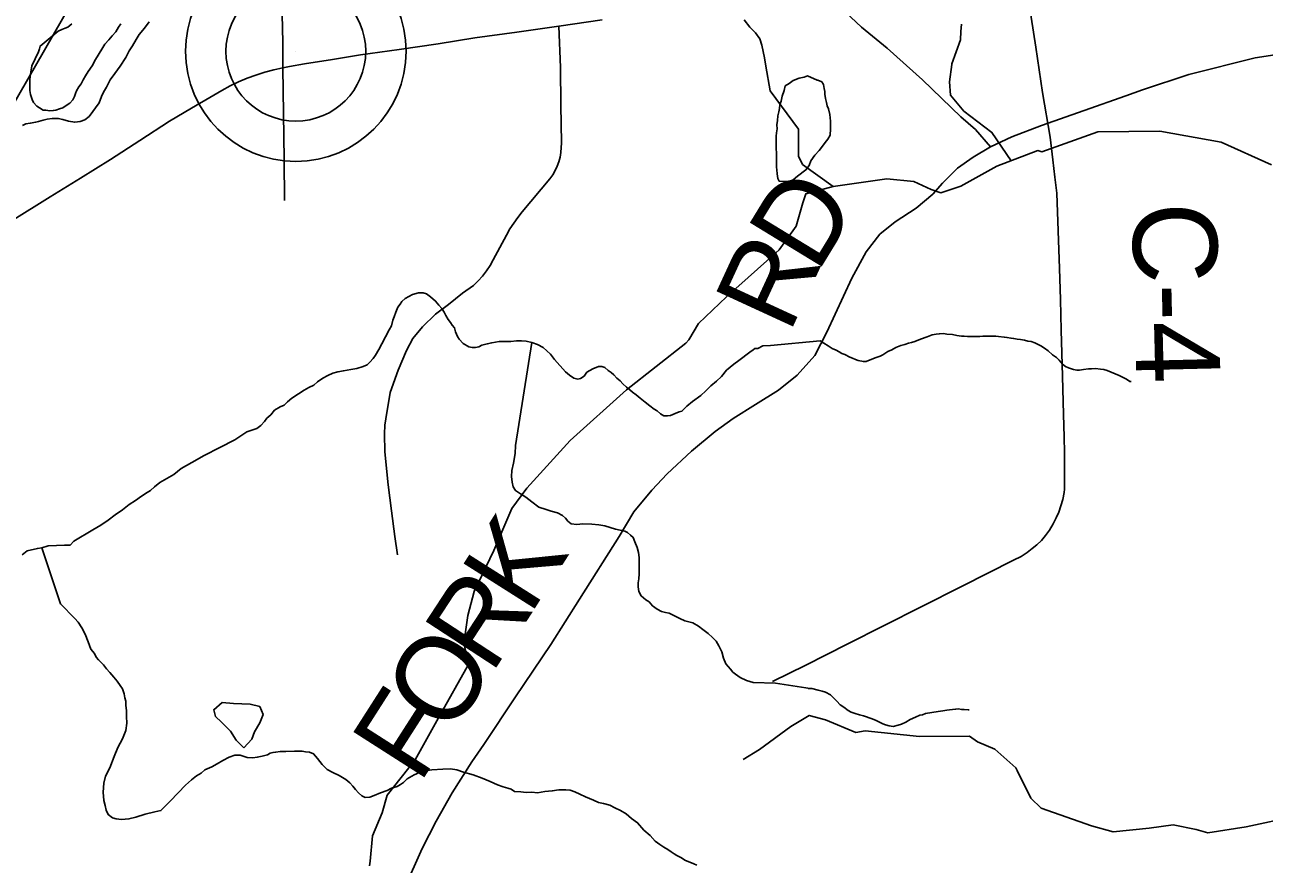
# Model space of a CAD drawing. Extents: x -6.1 to 38, y -7.7 to 22.
# Drawn here: x 3.47 to 4.306, y 15.908 to 16.475 of the extents above; entities that cross this region are included whole.
import ezdxf

# ---------------------------------------------------------------- set-up
doc = ezdxf.new("R2010")
doc.units = 0
for name, color, linetype in [('GM_X_County_Road', 7, 'Continuous'), ('GM_X_County_Road_Text', 7, 'Continuous'), ('GM_X_Major_River', 7, 'Continuous'), ('GM_X_Minor_Lake', 7, 'Continuous'), ('GM_X_Minor_River', 7, 'Continuous'), ('GM_X_Rail_Line', 7, 'Continuous'), ('GM_X_Township_Road', 7, 'Continuous'), ('GM_X_Unincorporated', 7, 'Continuous'), ('GM_X_Unincorporated_Location', 7, 'Continuous'), ('GM_X_US_Route', 7, 'Continuous')]:
    doc.layers.add(name, color=color, linetype=linetype)

msp = doc.modelspace()

# ---------------------------------------------------------------- linework, layer by layer
at = {"layer": 'GM_X_County_Road'}
msp.add_lwpolyline([(3.72593, 15.89158), (3.73778, 15.91834), (3.74725, 15.93682), (3.75815, 15.956), (3.77141, 15.97684), (3.77946, 15.98868), (3.80094, 16.02081), (3.82469, 16.05618), (3.84412, 16.08673), (3.87088, 16.12913), (3.88082, 16.1457), (3.8929, 16.16039), (3.90332, 16.17128), (3.91966, 16.18668), (3.93553, 16.19994), (3.94785, 16.2087), (3.96277, 16.21817), (3.9784, 16.22789), (3.99095, 16.23807), (4.0028, 16.25133), (4.01109, 16.26696), (4.0279, 16.30344), (4.03761, 16.3212), (4.04685, 16.33328), (4.05703, 16.34157), (4.07124, 16.35081), (4.08261, 16.36028), (4.08901, 16.36762), (4.09918, 16.3778), (4.10985, 16.38514), (4.12145, 16.39225), (4.1359, 16.39888), (4.15579, 16.40646), (4.18469, 16.41665), (4.21287, 16.42659), (4.224, 16.43061), (4.25526, 16.44103), (4.30002, 16.45221), (4.32205, 16.45572)], dxfattribs=at)
at = {"layer": 'GM_X_Major_River'}
msp.add_lwpolyline([(3.55352, 16.47654), (3.55053, 16.47233), (3.54678, 16.46811), (3.54491, 16.46467), (3.5423, 16.46046), (3.54006, 16.45702), (3.53783, 16.45244), (3.5341, 16.44669), (3.53035, 16.44171), (3.52736, 16.4375), (3.52476, 16.43253), (3.5229, 16.42909), (3.52141, 16.42604), (3.51994, 16.42184), (3.5132, 16.41265), (3.51019, 16.41034), (3.50716, 16.40917), (3.50336, 16.40875), (3.49917, 16.40947), (3.49536, 16.41057), (3.49231, 16.4113), (3.49003, 16.41128), (3.48813, 16.41126), (3.48471, 16.41084), (3.48206, 16.41006), (3.47903, 16.40927), (3.47713, 16.40887), (3.47334, 16.40807), (3.4703, 16.40766), (3.46804, 16.4065)], dxfattribs=at)
at = {"layer": 'GM_X_Minor_Lake'}
msp.add_line((3.61757, 15.98628), (3.62292, 15.9922), dxfattribs=at)
for points in [[(3.50145, 16.47526), (3.49882, 16.47296), (3.49693, 16.47218), (3.49465, 16.4714), (3.49211, 16.47027)], [(3.52177, 16.45819), (3.52366, 16.46142), (3.52629, 16.46449), (3.52854, 16.46717), (3.53117, 16.46986), (3.53303, 16.47292), (3.53453, 16.47521)], [(3.49211, 16.47027), (3.47996, 16.46022), (3.4796, 16.45832), (3.47886, 16.45641), (3.47441, 16.44686), (3.4737, 16.44267), (3.47335, 16.43963), (3.473, 16.43734), (3.47303, 16.43506), (3.47305, 16.43278), (3.47308, 16.43012), (3.4735, 16.42746), (3.47468, 16.42405), (3.47546, 16.42216), (3.47777, 16.41952), (3.47968, 16.4184), (3.48198, 16.4169), (3.48388, 16.41692), (3.48655, 16.41656), (3.48883, 16.41659), (3.49072, 16.41699), (3.493, 16.41777), (3.49527, 16.41855), (3.49829, 16.42048), (3.50017, 16.42164), (3.50205, 16.42394), (3.50316, 16.42624), (3.5039, 16.42814), (3.50464, 16.43005), (3.50613, 16.43273), (3.50763, 16.43464), (3.50911, 16.43732), (3.51061, 16.44), (3.51247, 16.44306), (3.51509, 16.44689), (3.51732, 16.45109), (3.52177, 16.45819)], [(4.00449, 16.4372), (3.99803, 16.44007), (3.99576, 16.43927), (3.99236, 16.43844), (3.98821, 16.43685), (3.98559, 16.4349), (3.98296, 16.43333), (3.98225, 16.43028), (3.9808, 16.42645), (3.9801, 16.42301), (3.97938, 16.42072), (3.97905, 16.41805), (3.97871, 16.41577), (3.978, 16.41309), (3.97768, 16.41004), (3.97735, 16.407), (3.9774, 16.40434), (3.97707, 16.40167), (3.97673, 16.39938), (3.97678, 16.39634), (3.97682, 16.39444), (3.97685, 16.39254), (3.97689, 16.39064), (3.97693, 16.38836), (3.97697, 16.38608), (3.977, 16.38418), (3.97707, 16.38037), (3.9771, 16.37847), (3.97714, 16.37657), (3.97757, 16.37392), (3.978, 16.37089)], [(4.00449, 16.4372), (3.99803, 16.44007), (3.99576, 16.43927), (3.99236, 16.43844), (3.98821, 16.43685), (3.98559, 16.4349), (3.98296, 16.43333), (3.98225, 16.43028), (3.9808, 16.42645), (3.9801, 16.42301), (3.97938, 16.42072), (3.97905, 16.41805), (3.97871, 16.41577), (3.978, 16.41309), (3.97768, 16.41004), (3.97735, 16.407), (3.9774, 16.40434), (3.97707, 16.40167), (3.97673, 16.39938), (3.97678, 16.39634), (3.97682, 16.39444), (3.97685, 16.39254), (3.97689, 16.39064), (3.97693, 16.38836), (3.97697, 16.38608), (3.977, 16.38418), (3.97707, 16.38037), (3.9771, 16.37847), (3.97714, 16.37657), (3.97757, 16.37392), (3.978, 16.37089), (3.97879, 16.369), (3.98222, 16.36868), (3.98563, 16.36874), (3.98827, 16.36993), (3.99127, 16.37226), (3.99689, 16.37655), (3.99911, 16.37963), (4.0002, 16.38269), (4.00279, 16.38654), (4.00577, 16.38964), (4.00799, 16.39272), (4.00985, 16.39503), (4.01171, 16.39735), (4.01318, 16.40004), (4.01348, 16.40422), (4.01343, 16.40688), (4.01339, 16.40954), (4.01335, 16.41183), (4.01293, 16.4141), (4.0121, 16.41789), (4.0113, 16.41977), (4.01088, 16.42205), (4.01008, 16.42469), (4.00964, 16.42773), (4.00961, 16.42963), (4.00919, 16.43152), (4.00877, 16.43418), (4.00759, 16.43606), (4.00492, 16.43715), (4.00449, 16.4372)], [(3.978, 16.37089), (3.97879, 16.369), (3.98222, 16.36868), (3.98563, 16.36874), (3.98827, 16.36993), (3.99127, 16.37226), (3.99689, 16.37655), (3.99911, 16.37963), (4.0002, 16.38269), (4.00279, 16.38654), (4.00577, 16.38964), (4.00799, 16.39272), (4.00985, 16.39503), (4.01171, 16.39735), (4.01318, 16.40004), (4.01348, 16.40422), (4.01343, 16.40688), (4.01339, 16.40954), (4.01335, 16.41183), (4.01293, 16.4141), (4.0121, 16.41789), (4.0113, 16.41977), (4.01088, 16.42205), (4.01008, 16.42469), (4.00964, 16.42773), (4.00961, 16.42963), (4.00919, 16.43152), (4.00877, 16.43418), (4.00759, 16.43606), (4.00492, 16.43715), (4.00449, 16.4372)], [(3.62292, 15.9922), (3.62479, 15.99725), (3.62821, 16.00331), (3.63049, 16.00899), (3.62824, 16.0143), (3.62181, 16.01584), (3.61047, 16.01625), (3.60291, 16.01703), (3.59722, 16.01212), (3.59835, 16.00757), (3.6025, 16.00376), (3.60853, 15.99768), (3.61229, 15.9916), (3.61757, 15.98628)]]:
    msp.add_lwpolyline(points, dxfattribs=at)
at = {"layer": 'GM_X_Minor_River'}
for points in [[(3.96974, 16.44663), (3.96895, 16.45216), (3.96702, 16.46086), (3.96587, 16.46503), (3.96282, 16.46918), (3.95903, 16.47296), (3.95523, 16.47787)], [(4.09528, 16.4482), (4.10113, 16.46446), (4.10148, 16.47014), (4.10184, 16.47507)], [(4.01527, 16.3654), (3.99451, 16.38025), (3.99188, 16.38594), (3.99193, 16.40414), (3.97272, 16.42998), (3.96974, 16.44663)], [(4.13541, 16.38279), (4.12238, 16.40186), (4.10352, 16.41632), (4.09447, 16.42696), (4.09374, 16.43607), (4.09528, 16.44782), (4.09528, 16.4482)], [(4.31102, 16.38006), (4.27703, 16.39533), (4.23583, 16.40266), (4.19386, 16.4024), (4.156, 16.38887), (4.15336, 16.38963), (4.12573, 16.3791), (4.10149, 16.36552), (4.08786, 16.36101), (4.08144, 16.36331), (4.06973, 16.36865), (4.05159, 16.3706), (4.01527, 16.3654), (3.99673, 16.36052), (3.99482, 16.35446), (3.99024, 16.33855), (3.97885, 16.32266), (3.94322, 16.29092), (3.92427, 16.27277), (3.91781, 16.2618), (3.91591, 16.25953), (3.87574, 16.22817), (3.83783, 16.19378), (3.80863, 16.16164), (3.79839, 16.14802), (3.78621, 16.11962), (3.7729, 16.09198), (3.76869, 16.07569), (3.766, 16.05674), (3.76936, 16.04308), (3.74885, 16.00674), (3.73326, 15.97835), (3.71429, 15.95452), (3.71086, 15.9424), (3.70439, 15.92687), (3.70283, 15.90981), (3.70244, 15.90678)], [(3.53567, 16.14711), (3.54019, 16.15058), (3.54434, 16.15328), (3.54848, 16.15636), (3.55226, 16.15868), (3.55452, 16.16022), (3.55716, 16.16253), (3.56092, 16.16561), (3.56545, 16.16832), (3.57036, 16.17103), (3.57526, 16.17488), (3.58243, 16.17913), (3.59075, 16.18378), (3.60133, 16.1892), (3.61153, 16.19425), (3.61945, 16.19965), (3.62627, 16.202), (3.62891, 16.20393), (3.63154, 16.20661), (3.63303, 16.20891), (3.63567, 16.21122), (3.63829, 16.21429), (3.64207, 16.2166), (3.64471, 16.21777), (3.64697, 16.22007), (3.64998, 16.22239), (3.65451, 16.22547), (3.65828, 16.22779), (3.6613, 16.22972), (3.6647, 16.23128), (3.66734, 16.23358), (3.67073, 16.2359), (3.67413, 16.23783), (3.67754, 16.23939), (3.68095, 16.24018), (3.68474, 16.24098), (3.68967, 16.24179), (3.69385, 16.24259), (3.69801, 16.24378), (3.70066, 16.24494), (3.70254, 16.24686), (3.70479, 16.24917), (3.70629, 16.25146), (3.70853, 16.25529), (3.71076, 16.25911), (3.71559, 16.26866), (3.71708, 16.27134), (3.71818, 16.27515), (3.71891, 16.27744), (3.72002, 16.28049), (3.7215, 16.28393), (3.723, 16.28585), (3.72411, 16.28776), (3.72637, 16.28968), (3.73129, 16.29239), (3.73545, 16.29357), (3.73849, 16.2936), (3.74078, 16.29287), (3.74347, 16.29099), (3.74692, 16.28798), (3.74923, 16.28535), (3.75116, 16.28308), (3.75271, 16.28044), (3.75388, 16.27817), (3.75543, 16.27552), (3.75697, 16.27364), (3.75814, 16.27175), (3.75968, 16.26986), (3.76047, 16.26721), (3.76164, 16.26418), (3.76281, 16.26229), (3.7655, 16.25927), (3.76933, 16.25703), (3.77161, 16.25667), (3.7739, 16.2567), (3.77617, 16.2571), (3.77806, 16.25826), (3.78185, 16.25906), (3.78488, 16.25985), (3.78982, 16.26066), (3.794, 16.2607), (3.7978, 16.26073), (3.80159, 16.26115), (3.80502, 16.26119), (3.80806, 16.26084), (3.81187, 16.26012), (3.81569, 16.25863), (3.81951, 16.25677), (3.82451, 16.25226), (3.82721, 16.24848), (3.83453, 16.24019), (3.83722, 16.23794), (3.84028, 16.23607), (3.84295, 16.23533), (3.84485, 16.23573), (3.84711, 16.23727), (3.84898, 16.23995), (3.85313, 16.24228), (3.85692, 16.24383), (3.8592, 16.24386), (3.86111, 16.24312)], [(3.97301, 16.25804), (4.00655, 16.26113), (4.00886, 16.25965), (4.01193, 16.25781), (4.01462, 16.25596), (4.0173, 16.25486), (4.01922, 16.25376), (4.02114, 16.25265), (4.02305, 16.25192), (4.0265, 16.25009), (4.02841, 16.24936), (4.03032, 16.24863), (4.03224, 16.24791), (4.03567, 16.24721), (4.03756, 16.24724), (4.04133, 16.24883), (4.04435, 16.25003), (4.047, 16.25083), (4.04888, 16.25163), (4.05226, 16.25397), (4.0549, 16.25516), (4.05752, 16.25673), (4.06092, 16.25793), (4.06357, 16.25874), (4.06621, 16.25954), (4.0681, 16.25996), (4.07037, 16.26076), (4.07413, 16.26235), (4.07866, 16.26395), (4.08206, 16.26515), (4.08471, 16.26558), (4.08698, 16.266), (4.08964, 16.26605), (4.09193, 16.26571), (4.09573, 16.2654), (4.09878, 16.26469), (4.10182, 16.26437), (4.10372, 16.2644), (4.10601, 16.26406), (4.10791, 16.2641), (4.11018, 16.26414), (4.11208, 16.26417), (4.11436, 16.26421), (4.11626, 16.26425), (4.12157, 16.26434), (4.12499, 16.2644), (4.1269, 16.26406), (4.1307, 16.26374), (4.13261, 16.2634), (4.13527, 16.26307), (4.13718, 16.26272), (4.13946, 16.26238), (4.14175, 16.26204), (4.14441, 16.26171), (4.1467, 16.26099), (4.14899, 16.26065), (4.15128, 16.25993), (4.1532, 16.25882), (4.1555, 16.25772), (4.1578, 16.25625), (4.16049, 16.25439), (4.1632, 16.25178), (4.16589, 16.24993), (4.16782, 16.24806), (4.17015, 16.24544), (4.17207, 16.24395), (4.17399, 16.24285), (4.17743, 16.24177), (4.17972, 16.24143), (4.18161, 16.24147), (4.18426, 16.24189), (4.18768, 16.24233), (4.18957, 16.24237), (4.19223, 16.24242), (4.19566, 16.2421), (4.19794, 16.24176), (4.20023, 16.24104), (4.20291, 16.23995), (4.20559, 16.23885), (4.20827, 16.23776), (4.21056, 16.23666), (4.21325, 16.23519), (4.21555, 16.23371), (4.21631, 16.23372)], [(3.81187, 16.26012), (3.80089, 16.19043), (3.80057, 16.1851), (3.79951, 16.17863), (3.79843, 16.17367), (3.79809, 16.16949), (3.79852, 16.16569), (3.79932, 16.16266), (3.80087, 16.16001), (3.80431, 16.15776), (3.80776, 16.15552), (3.81198, 16.15252), (3.81658, 16.14876), (3.82154, 16.14729), (3.82498, 16.14619), (3.82917, 16.14508), (3.83261, 16.14322), (3.83454, 16.14134), (3.83608, 16.13945), (3.83838, 16.13757), (3.84219, 16.13723), (3.84636, 16.13765), (3.85245, 16.13733), (3.85701, 16.137), (3.86121, 16.13628), (3.86845, 16.13407), (3.8715, 16.13334), (3.87455, 16.13261), (3.87646, 16.13187), (3.87839, 16.12999), (3.8803, 16.12848), (3.88148, 16.12545), (3.88304, 16.12167), (3.88384, 16.11826), (3.88426, 16.11484), (3.88432, 16.11027), (3.88436, 16.10685), (3.88439, 16.10381), (3.88405, 16.10039), (3.8837, 16.09772), (3.88373, 16.09506), (3.88415, 16.09202), (3.8857, 16.089), (3.88878, 16.08637), (3.89107, 16.08487), (3.89338, 16.08223), (3.89645, 16.07998), (3.89951, 16.07849), (3.90218, 16.07776), (3.90447, 16.0774), (3.90867, 16.07516), (3.91173, 16.07367), (3.91517, 16.07218), (3.92051, 16.07071), (3.92434, 16.06847), (3.9274, 16.06622), (3.93086, 16.06359), (3.93393, 16.06096), (3.93624, 16.05832), (3.93818, 16.0553), (3.94012, 16.05114), (3.94131, 16.04697), (3.94288, 16.04318), (3.94442, 16.04129), (3.94596, 16.03941), (3.9475, 16.03752), (3.94942, 16.03602), (3.95249, 16.03377), (3.95669, 16.03191), (3.96127, 16.03044), (3.97645, 16.03002)], [(3.86111, 16.24312), (3.86341, 16.24124), (3.86533, 16.23974), (3.86725, 16.23823), (3.86917, 16.23597), (3.87148, 16.23409), (3.8734, 16.23221), (3.87571, 16.22995), (3.87801, 16.22808), (3.87993, 16.22657), (3.88223, 16.22469), (3.88492, 16.22244), (3.88837, 16.21981), (3.89144, 16.21718), (3.89451, 16.21493), (3.89642, 16.21381), (3.89872, 16.21193), (3.90102, 16.21044), (3.9033, 16.21046), (3.90558, 16.21086), (3.90861, 16.21203), (3.91125, 16.2132), (3.91315, 16.2136), (3.91653, 16.21705), (3.9203, 16.22013), (3.92595, 16.22437), (3.92934, 16.22744), (3.93272, 16.2309), (3.93648, 16.23398), (3.93987, 16.23706), (3.94324, 16.24127), (3.94814, 16.2455), (3.95153, 16.24782), (3.95907, 16.2536), (3.96133, 16.25514), (3.96246, 16.25591), (3.96436, 16.25593), (3.96776, 16.25786), (3.97301, 16.25804)], [(3.46797, 16.11678), (3.47136, 16.11947), (3.47818, 16.12106), (3.48122, 16.12147), (3.48539, 16.12265), (3.49109, 16.12309), (3.49641, 16.12315), (3.50021, 16.12318), (3.50284, 16.12587), (3.51568, 16.1336), (3.52096, 16.1367), (3.52586, 16.14017), (3.53077, 16.14364), (3.53567, 16.14711)], [(3.48122, 16.12147), (3.49383, 16.08358), (3.50344, 16.07379), (3.50575, 16.07115), (3.50808, 16.06737), (3.51041, 16.06321), (3.51237, 16.05791), (3.51433, 16.05298), (3.51665, 16.04997), (3.51781, 16.0477), (3.51935, 16.04581), (3.52281, 16.04242), (3.52475, 16.03978), (3.52706, 16.03714), (3.52975, 16.03413), (3.53206, 16.03149), (3.534, 16.02847), (3.53555, 16.0262), (3.53673, 16.02279), (3.53714, 16.02014), (3.53792, 16.01786), (3.53796, 16.0152), (3.53838, 16.0114), (3.53842, 16.0076), (3.53848, 16.00304), (3.53777, 15.99809), (3.53556, 15.99236), (3.53258, 15.98663), (3.52999, 15.98052), (3.52704, 15.97289), (3.52407, 15.96715), (3.52298, 15.96258), (3.52267, 15.9565), (3.52311, 15.9508), (3.52392, 15.94738), (3.52471, 15.94435), (3.52589, 15.94132), (3.52895, 15.93907), (3.53124, 15.93833), (3.53505, 15.93799), (3.53999, 15.93842), (3.54453, 15.9396), (3.55097, 15.94157), (3.55742, 15.94315), (3.56159, 15.94396), (3.56497, 15.94741), (3.56798, 15.95048), (3.57812, 15.96123), (3.58226, 15.96469), (3.58565, 15.96739), (3.58867, 15.96932), (3.5913, 15.97163), (3.59584, 15.97357), (3.59962, 15.97551), (3.6034, 15.97783), (3.60755, 15.98015), (3.61134, 15.98133), (3.61324, 15.98135), (3.61514, 15.98137), (3.61972, 15.9799), (3.62352, 15.97955), (3.62656, 15.97996), (3.62997, 15.98076), (3.63338, 15.98155), (3.63527, 15.98271), (3.63717, 15.98311), (3.63906, 15.98351), (3.6421, 15.98392), (3.6459, 15.98396), (3.6516, 15.98401), (3.65464, 15.98404), (3.65692, 15.98407), (3.65921, 15.98371), (3.66187, 15.98335), (3.66455, 15.98224), (3.66724, 15.97922), (3.67033, 15.97508), (3.67379, 15.97169), (3.67762, 15.96982), (3.68182, 15.96758), (3.68642, 15.96497), (3.6891, 15.96272), (3.69103, 15.96045), (3.69296, 15.95819), (3.69489, 15.95593), (3.69719, 15.95405), (3.69948, 15.95293), (3.70252, 15.95296), (3.70555, 15.95413), (3.70971, 15.95608), (3.71425, 15.95764), (3.71728, 15.95919), (3.72107, 15.96037), (3.72333, 15.96153), (3.72522, 15.96307), (3.72785, 15.96538), (3.73238, 15.96809), (3.73616, 15.96965), (3.73995, 15.97083), (3.7445, 15.97163), (3.75172, 15.97208)], [(3.97645, 16.03002), (3.99975, 16.02641), (3.99861, 16.02639), (4.00089, 16.02643), (4.00508, 16.02537), (4.00775, 16.02465), (4.01004, 16.02394), (4.0135, 16.0221), (4.01543, 16.02023), (4.01775, 16.01799), (4.02007, 16.01537), (4.02238, 16.01389), (4.02546, 16.01166), (4.02738, 16.01056), (4.03005, 16.00947), (4.03311, 16.00876), (4.03578, 16.00805), (4.03769, 16.00732), (4.0396, 16.0066), (4.04151, 16.00587), (4.04419, 16.00478), (4.04649, 16.00368), (4.04879, 16.00258), (4.0507, 16.00185), (4.05299, 16.00113), (4.05566, 16.0008), (4.05906, 16.00162), (4.06132, 16.00242), (4.06434, 16.00362), (4.06734, 16.00557), (4.07073, 16.00715), (4.07375, 16.00835), (4.07564, 16.00876), (4.07753, 16.00956), (4.08624, 16.01086), (4.08927, 16.01129), (4.09192, 16.01172), (4.09381, 16.01213), (4.09571, 16.01217), (4.09798, 16.01259), (4.09988, 16.01262), (4.10179, 16.01228), (4.10368, 16.01231), (4.10635, 16.01198), (4.10711, 16.01199)], [(4.32761, 15.94018), (4.29393, 15.93307), (4.26821, 15.92898), (4.26027, 15.93128), (4.24478, 15.93436), (4.22851, 15.93213), (4.2043, 15.92955), (4.18957, 15.93376), (4.15556, 15.94562), (4.14878, 15.95246), (4.13937, 15.97107), (4.13862, 15.97297), (4.12429, 15.98553), (4.11258, 15.99049), (4.10729, 15.9943), (4.07364, 15.99402), (4.03697, 15.99792), (4.03054, 15.9968), (4.01014, 16.0052), (3.99918, 16.00827), (3.98668, 16.00072), (3.96547, 15.98524), (3.95448, 15.97845)], [(3.75172, 15.97208), (3.75704, 15.97213), (3.76123, 15.97142), (3.76581, 15.96994), (3.7723, 15.96811), (3.7784, 15.96588), (3.78375, 15.96365), (3.78872, 15.96142), (3.79254, 15.95994), (3.79559, 15.95921), (3.79788, 15.95847), (3.80018, 15.95698), (3.80436, 15.95664), (3.80817, 15.95629), (3.81197, 15.95633), (3.81577, 15.95599), (3.82071, 15.9568), (3.82565, 15.95723), (3.8302, 15.95804), (3.83476, 15.95808), (3.8378, 15.95773), (3.84086, 15.95662), (3.8443, 15.95513), (3.84812, 15.95327), (3.85079, 15.95215), (3.85347, 15.95104), (3.85691, 15.94956), (3.86034, 15.94883), (3.86453, 15.94773), (3.86797, 15.94587), (3.87179, 15.944), (3.87562, 15.94176), (3.87908, 15.93875), (3.8833, 15.93575), (3.88753, 15.93085), (3.89176, 15.92709), (3.89522, 15.92332), (3.89829, 15.92107), (3.90097, 15.9192), (3.90365, 15.9177), (3.90595, 15.9162), (3.90787, 15.9147), (3.90978, 15.91358), (3.91284, 15.91209), (3.91514, 15.91059), (3.92125, 15.90799), (3.92316, 15.90725)]]:
    msp.add_lwpolyline(points, dxfattribs=at)
at = {"layer": 'GM_X_Rail_Line'}
msp.add_lwpolyline([(2.51223, 15.38149), (3.06782, 15.63481), (3.11291, 15.67727), (3.13148, 15.7268), (3.14828, 15.78607), (3.16243, 15.87364), (3.18631, 15.99837), (3.21903, 16.07267), (3.23555, 16.09193), (3.34813, 16.1859), (3.37289, 16.22836), (3.40207, 16.30266), (3.44717, 16.39554), (3.5073, 16.49992)], dxfattribs=at)
at = {"layer": 'GM_X_Township_Road'}
for points in [[(4.17121, 16.19646), (4.1708, 16.2114), (4.17009, 16.23732), (4.16924, 16.26837), (4.16867, 16.28917), (4.16809, 16.30997), (4.16716, 16.33541), (4.16623, 16.36085), (4.16487, 16.37174), (4.16355, 16.38347), (4.16181, 16.3988), (4.15653, 16.42875), (4.15195, 16.45947), (4.1474, 16.48994), (4.14286, 16.5204)], [(3.64386, 16.44558), (3.64378, 16.46267), (3.6434, 16.48163)], [(4.02364, 16.48319), (4.0343, 16.47301), (4.05182, 16.4588), (4.07559, 16.43746), (4.10149, 16.4125), (4.11126, 16.40385), (4.12145, 16.39225)], [(3.72134, 16.11674), (3.71946, 16.12907), (3.71724, 16.14646), (3.715, 16.16384), (3.71261, 16.18629), (3.71244, 16.19827), (3.71259, 16.20432), (3.71335, 16.20856), (3.71638, 16.2262), (3.72168, 16.24145), (3.72734, 16.25463), (3.73162, 16.26285), (3.73813, 16.27056), (3.74687, 16.27913), (3.75562, 16.28574), (3.7652, 16.29335), (3.77257, 16.29855), (3.7757, 16.30163), (3.7786, 16.30493), (3.78125, 16.30842), (3.78367, 16.31207), (3.78585, 16.31586), (3.79476, 16.3326), (3.79709, 16.33671), (3.79965, 16.34069), (3.80235, 16.34452), (3.80529, 16.34822), (3.82411, 16.37064), (3.82596, 16.3733), (3.82757, 16.3761), (3.82899, 16.37904), (3.83009, 16.38208), (3.83099, 16.38522), (3.83156, 16.38841), (3.83194, 16.39489), (3.83154, 16.42027), (3.83114, 16.44563), (3.83011, 16.47356)], [(3.64503, 16.35598), (3.64469, 16.38355), (3.64427, 16.41457), (3.64386, 16.44558)], [(3.97437, 16.03115), (3.99693, 16.0423), (4.02466, 16.05631), (4.04963, 16.06892), (4.0746, 16.08153), (4.10232, 16.09554), (4.11969, 16.10431), (4.13705, 16.11309), (4.14224, 16.11556), (4.14615, 16.11819), (4.14955, 16.12091), (4.15279, 16.12347), (4.15577, 16.12644), (4.15866, 16.12976), (4.16121, 16.13325), (4.16368, 16.13759), (4.16572, 16.14176), (4.16751, 16.14559), (4.16895, 16.14985), (4.17023, 16.1541), (4.17116, 16.15869), (4.17143, 16.16099), (4.17151, 16.18549), (4.17121, 16.19646)]]:
    msp.add_lwpolyline(points, dxfattribs=at)
at = {"layer": 'GM_X_Unincorporated'}
for radius in [0.0744, 0.04716]:
    msp.add_circle((3.65262, 16.45667), radius, dxfattribs=at)
at = {"layer": 'GM_X_Unincorporated_Location'}
msp.add_line((3.65262, 16.45667), (3.65262, 16.45667), dxfattribs=at)
at = {"layer": 'GM_X_US_Route'}
msp.add_lwpolyline([(3.46045, 16.342), (3.48685, 16.35838), (3.50719, 16.371), (3.52752, 16.38362), (3.54743, 16.39653), (3.56733, 16.40945), (3.58225, 16.41826), (3.59719, 16.42708), (3.60264, 16.43029), (3.60818, 16.43326), (3.61387, 16.43599), (3.6197, 16.43843), (3.62562, 16.44063), (3.63164, 16.44255), (3.63776, 16.44421), (3.64386, 16.44558), (3.64841, 16.44641), (3.65854, 16.44816), (3.67735, 16.45121), (3.69616, 16.45426), (3.72242, 16.45797), (3.7487, 16.46168), (3.77348, 16.46577), (3.8018, 16.46966), (3.83011, 16.47356), (3.85939, 16.478)], dxfattribs=at)

# ---------------------------------------------------------------- texts
at = {"layer": 'GM_X_County_Road_Text'}
for s, height, rotation, p in [('D', 0.05682, 58.5858, (4.0043, 16.30602)), ('C-4', 0.056818, 271.37409, (4.217, 16.3541)), ('R', 0.05682, 65.26274, (3.98559, 16.26518)), ('K', 0.05682, 57.62522, (3.81051, 16.07512)), ('R', 0.05682, 56.82318, (3.7845, 16.03534)), ('O', 0.05682, 56.34327, (3.7565, 15.99328)), ('F', 0.05682, 57.38267, (3.73599, 15.96122))]:
    msp.add_text(s, height=height, rotation=rotation, dxfattribs=at).set_placement(p)

doc.saveas('drawing.dxf')
